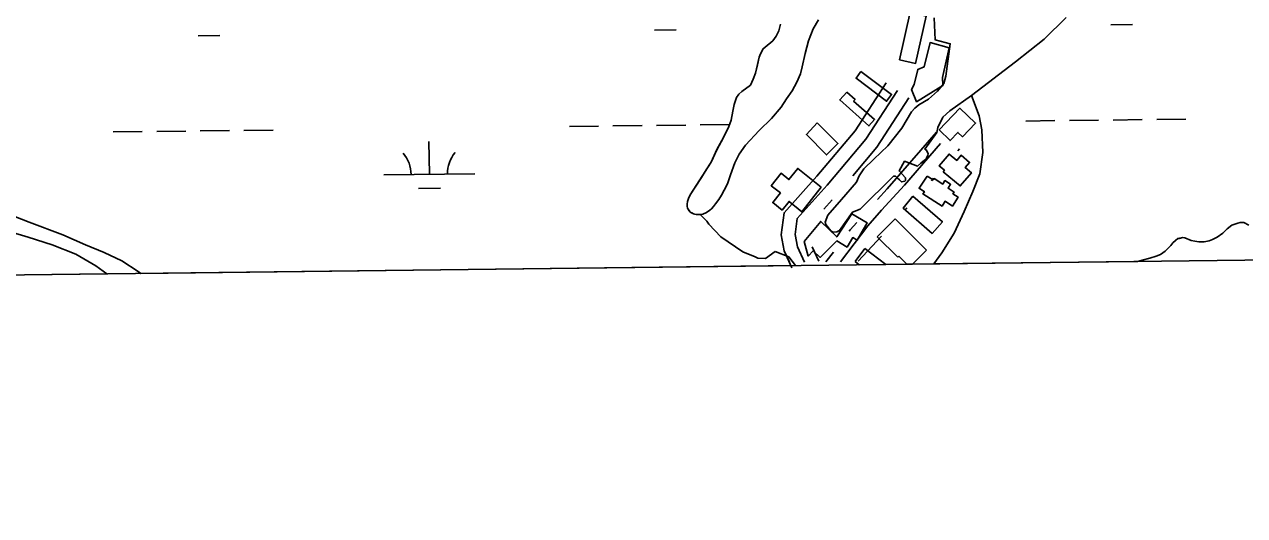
# Model space of a CAD drawing. Extents: x 3694830 to 3732949, y 415201 to 440970.
# Drawn here: x 3721259 to 3722601, y 420616 to 421156 of the extents above; entities that cross this region are included whole.
import ezdxf

# ---------------------------------------------------------------- set-up
doc = ezdxf.new("R2010")
doc.units = 0
for name, color, linetype in [('V-BLDG-OTLN', 7, 'Continuous'), ('V-GRID-FRAM', 7, 'Continuous'), ('V-ROAD-CNTR', 7, 'Continuous'), ('V-SITE-VEGE', 7, 'Continuous'), ('V-TOPO-SHOR', 7, 'Continuous'), ('V-WETL-SWMP', 7, 'Continuous')]:
    doc.layers.add(name, color=color, linetype=linetype)

msp = doc.modelspace()

# ---------------------------------------------------------------- linework, layer by layer
at = {"layer": 'V-BLDG-OTLN'}
for p, q in [((3722196.9, 420922.9), (3722216.5, 420942.5)), ((3722216.5, 420942.5), (3722250.8, 420908.1)), ((3722219.4, 420900.3), (3722196.9, 420922.9)), ((3722172.4, 420895.6), (3722183.2, 420909.8)), ((3722183.2, 420909.8), (3722206.2, 420892.4)), ((3722220.6, 420901.5), (3722219.4, 420900.3)), ((3722229.4, 420892.7), (3722220.6, 420901.5)), ((3722250.8, 420908.1), (3722235.6, 420892.8)), ((3722177, 420892.1), (3722172.4, 420895.6)), ((3722206.2, 420892.4), (3722177, 420892.1)), ((3722235.6, 420892.8), (3722229.4, 420892.7))]:
    msp.add_line(p, q, dxfattribs=at)
for points in [[(3722233, 421169.7), (3722250.5, 421165.3), (3722238.9, 421113.5), (3722221.3, 421117.5)], [(3722275.9, 421130.7), (3722268.5, 421098.1), (3722269.1, 421089), (3722240.1, 421071.3), (3722234.6, 421084.8), (3722237.3, 421090.3), (3722241.3, 421106.8), (3722248.4, 421109.5), (3722254.9, 421136.4)], [(3722178.9, 421104.6), (3722212.6, 421079.3), (3722207, 421071.9), (3722173.5, 421097.1)], [(3722163.5, 421081.7), (3722172.4, 421073.8), (3722170.8, 421072), (3722193.8, 421051.6), (3722187.7, 421044.7), (3722155.5, 421073.3)], [(3722264.8, 421040.3), (3722287.6, 421064.2), (3722304.9, 421047.8), (3722290.6, 421032.8), (3722285.5, 421037.6), (3722276.9, 421028.6)], [(3722130.8, 421048.2), (3722153.6, 421025.3), (3722141.1, 421012.9), (3722118.9, 421035.3)], [(3722269.4, 420994.4), (3722270.7, 420995.9), (3722265, 421000.8), (3722275.9, 421013.8), (3722284.3, 421006.8), (3722289, 421012.4), (3722298.4, 421004.5), (3722293.6, 420998.9), (3722300.3, 420993.3), (3722288, 420978.7)], [(3722135.3, 420977.2), (3722114, 420950.2), (3722099.8, 420961.7), (3722092.2, 420952.2), (3722081.9, 420960.5), (3722090.3, 420971), (3722080.3, 420979), (3722091.1, 420992.6), (3722099.7, 420985.8), (3722109.4, 420997.9)], [(3722251.8, 420989.4), (3722258.3, 420985.3), (3722259.3, 420986.9), (3722268.9, 420980.8), (3722271.3, 420984.6), (3722277.5, 420980.6), (3722274.7, 420976.2), (3722281.3, 420972), (3722280.1, 420970.1), (3722285.7, 420966.5), (3722279.5, 420956.6), (3722271.4, 420961.8), (3722268.1, 420956.5), (3722247, 420969.9), (3722248.6, 420972.4), (3722242.8, 420976.1)], [(3722236.1, 420967.5), (3722268.4, 420939.4), (3722257.2, 420926.5), (3722225.3, 420954.3)], [(3722169, 420947.9), (3722185.8, 420938), (3722174.8, 420919.2), (3722169.9, 420922), (3722163.7, 420911.5), (3722152.2, 420918.3), (3722134, 420900.2), (3722126.3, 420907.3), (3722120.9, 420901.6), (3722116.6, 420917.8), (3722134.6, 420939.8), (3722152.2, 420922.6)]]:
    msp.add_lwpolyline(points, close=True, dxfattribs=at)
at = {"layer": 'V-GRID-FRAM'}
msp.add_lwpolyline([(3698844.7, 438797.5), (3730590.8, 439176.2), (3730815.6, 420995.1), (3699053.6, 420616.3), (3698844.7, 438797.5)], dxfattribs=at)
at = {"layer": 'V-ROAD-CNTR'}
for points in [[(3722206.5, 421092), (3722172.4, 421039.2), (3722130.5, 420989.6), (3722094.4, 420949.3), (3722091.3, 420924.9), (3722094.6, 420907.2), (3722103, 420888.7)], [(3722206.5, 421092), (3722172.4, 421039.2), (3722130.5, 420989.6), (3722094.4, 420949.3), (3722091.3, 420924.9), (3722094.6, 420907.2), (3722100.2, 420894.9)], [(3722219.1, 421083.8), (3722184.4, 421030.2), (3722141.8, 420979.7), (3722108.7, 420942.8), (3722106.5, 420925.4), (3722109, 420911.7), (3722116.7, 420894.8)], [(3722231.7, 421075.7), (3722196.5, 421021.3), (3722170.1, 420989.9)], [(3722261.9, 421037.9), (3722207.8, 420975.5), (3722197.2, 420963.9)], [(3722266.4, 421025.2), (3722226.7, 420979.5), (3722201.6, 420952.1), (3722186.6, 420935), (3722156.5, 420895.3)], [(3722287.2, 421019.6), (3722285.4, 421017.5)], [(3722258.7, 420987.2), (3722256.6, 420984.5)], [(3722147.3, 420963.4), (3722138.1, 420953.2)], [(3722229.5, 420954.6), (3722228.1, 420953.3)], [(3722174.2, 420938.5), (3722167.2, 420930.5), (3722166, 420929)], [(3722201.4, 420923.4), (3722175.7, 420896)], [(3722125.4, 420911.9), (3722132.6, 420896)], [(3722148.6, 420906), (3722140.3, 420895.2)]]:
    msp.add_lwpolyline(points, dxfattribs=at)
at = {"layer": 'V-SITE-VEGE'}
for p, q in [((3721242.2, 420928.8), (3721263.1, 420922.3)), ((3721263.1, 420922.3), (3721289.4, 420913.8)), ((3721289.4, 420913.8), (3721315.6, 420903.6)), ((3721315.6, 420903.6), (3721337.6, 420890.7)), ((3721349.5, 420882.2), (3720617.9, 420873.5)), ((3721337.6, 420890.7), (3721349.5, 420882.2))]:
    msp.add_line(p, q, dxfattribs=at)
at = {"layer": 'V-TOPO-SHOR'}
for points in [[(3722145.6, 420929.4), (3722148.2, 420928), (3722152.2, 420928.3), (3722155.4, 420929.6), (3722169.5, 420949.9), (3722178, 420953.3), (3722214.8, 420989.3), (3722216.7, 420989.3), (3722218.8, 420987.7), (3722221.4, 420985.3), (3722223, 420983.7), (3722223.6, 420983.2), (3722227.3, 420984), (3722227.8, 420984.8), (3722227.8, 420987.7), (3722224.1, 420991.7), (3722220.9, 420995.2), (3722226.8, 421005.8), (3722240.9, 421000.5), (3722244.6, 421003.7), (3722248.6, 421006.9), (3722251, 421009.3), (3722252.3, 421012.7), (3722252.9, 421014.1), (3722251, 421018.1), (3722249.2, 421019.1), (3722262.2, 421037.5), (3722263.3, 421043.1), (3722269.1, 421054.5), (3722276.6, 421061.2), (3722300.6, 421078), (3722349, 421115), (3722380.2, 421140), (3722404.4, 421164)], [(3722066.8, 421120.2), (3722065, 421111.9), (3722062.8, 421102.8), (3722060.5, 421096), (3722057.3, 421089.5), (3722048, 421082.5), (3722044.6, 421079.7), (3722042.2, 421076.1), (3722039.3, 421068.3), (3722038, 421060.9), (3722036, 421051.2), (3722033.6, 421044.2), (3722030.9, 421038.7), (3722027.6, 421032), (3722020.4, 421018.6), (3722014.1, 421004.7), (3722008.7, 420996.3), (3722003.5, 420988.1), (3721991.1, 420968.9), (3721989.3, 420965), (3721988.1, 420961.6), (3721987.6, 420958.5), (3721987.7, 420956.5), (3721988.1, 420954.4), (3721988.8, 420953), (3721989.9, 420951.4), (3721990.6, 420950.5), (3721991.2, 420949.9), (3721993, 420949), (3721994.7, 420948.2), (3721996.1, 420947.6), (3721997.7, 420947.5), (3722000.1, 420947.4), (3722001.9, 420947.5), (3722004.9, 420947.8), (3722009.1, 420949.5), (3722012.7, 420952.1), (3722014.4, 420953.4), (3722016.7, 420956), (3722018.8, 420958.9), (3722022.7, 420963.8), (3722025.5, 420968.6), (3722028.5, 420974.1), (3722032, 420981.1), (3722035.6, 420991.1), (3722040.2, 421004), (3722044.8, 421013.5), (3722051.9, 421023.4), (3722067, 421039.5), (3722080.4, 421052.7), (3722091, 421065.3), (3722097.1, 421074.5), (3722103.4, 421083.2), (3722108.4, 421092.8), (3722112.3, 421101.8), (3722114.3, 421109.6), (3722117.4, 421124.4), (3722121.3, 421138.4), (3722126.3, 421151.4), (3722132.1, 421161.2)], [(3722090.4, 421156.5), (3722088.4, 421149.1), (3722085.5, 421143.5), (3722081.8, 421138.4), (3722075.7, 421133.2), (3722071.4, 421129.6), (3722068.5, 421124.1), (3722066.8, 421120.2)], [(3722145.6, 420929.4), (3722140.2, 420936.3), (3722139.4, 420938.8), (3722142.6, 420946.5), (3722157.6, 420963.7), (3722173.9, 420982.7), (3722176.9, 420989.9), (3722182, 420997.4), (3722193.2, 421008.1), (3722208.5, 421022.9), (3722224, 421042.1), (3722234.5, 421060.3), (3722238, 421064.4), (3722242.5, 421067.8), (3722253.2, 421074.3), (3722263.1, 421083.1), (3722270.1, 421091.4), (3722272.2, 421099.4), (3722277.1, 421135.1), (3722260.5, 421139.4), (3722259.4, 421163.5)], [(3722483, 420895.7), (3722488.1, 420897), (3722496.7, 420899.4), (3722503.6, 420901.5), (3722508.2, 420903.4), (3722513.3, 420906.9), (3722517, 420910.6), (3722519.7, 420913.3), (3722521.8, 420916), (3722524.8, 420918.9), (3722527.4, 420920.8), (3722529, 420921.1), (3722532.8, 420921.9), (3722534.9, 420921.6), (3722542.2, 420918.9), (3722546.2, 420917.9), (3722550.5, 420917.3), (3722556.3, 420917.3), (3722561.7, 420918.4), (3722565.4, 420919.7), (3722570.5, 420922.4), (3722577, 420926.9), (3722581.8, 420931.5), (3722586.6, 420935.5), (3722593.3, 420937.9), (3722596, 420938.5), (3722600, 420938.5), (3722605.6, 420935.5)]]:
    msp.add_lwpolyline(points, dxfattribs=at)
at = {"layer": 'V-WETL-SWMP'}
for p, q in [((3722380.2, 421140), (3722404.4, 421164)), ((3722090.4, 421156.5), (3722088.4, 421149.1)), ((3722453.7, 421155.9), (3722477.7, 421156.1)), ((3721449.9, 421143.9), (3721473.9, 421144.2)), ((3721951.8, 421149.9), (3721975.8, 421150.2)), ((3722081.8, 421138.4), (3722071.4, 421129.6)), ((3722085.5, 421143.5), (3722081.8, 421138.4)), ((3722088.4, 421149.1), (3722085.5, 421143.5)), ((3722349, 421115), (3722380.2, 421140)), ((3722068.5, 421124.1), (3722066.8, 421120.2)), ((3722071.4, 421129.6), (3722068.5, 421124.1)), ((3722066.8, 421120.2), (3722062.8, 421102.8)), ((3722300.6, 421078), (3722349, 421115)), ((3722062.8, 421102.8), (3722060.5, 421096)), ((3722057.3, 421089.5), (3722048, 421082.5)), ((3722060.5, 421096), (3722057.3, 421089.5)), ((3722042.2, 421076.1), (3722039.3, 421068.3)), ((3722044.6, 421079.7), (3722042.2, 421076.1)), ((3722048, 421082.5), (3722044.6, 421079.7)), ((3722308.8, 421055.8), (3722300.6, 421078)), ((3722038, 421060.9), (3722036, 421051.2)), ((3722039.3, 421068.3), (3722038, 421060.9)), ((3721858.2, 421044.1), (3721890.2, 421044.5)), ((3721906.2, 421044.7), (3721938.2, 421045.1)), ((3721954.2, 421045.3), (3721986.2, 421045.6)), ((3722002.2, 421045.8), (3722034.2, 421046.2)), ((3722033.6, 421044.2), (3722027.6, 421032)), ((3722036, 421051.2), (3722033.6, 421044.2)), ((3722312, 421040.3), (3722308.8, 421055.8)), ((3722360.1, 421050.1), (3722392.1, 421050.5)), ((3722408.1, 421050.7), (3722440.1, 421051.1)), ((3722456.1, 421051.2), (3722488.1, 421051.6)), ((3722504.1, 421051.8), (3722536.1, 421052.2)), ((3721356.4, 421038.1), (3721388.4, 421038.5)), ((3721404.4, 421038.7), (3721436.3, 421039.1)), ((3721452.3, 421039.3), (3721484.3, 421039.7)), ((3721500.3, 421039.8), (3721532.3, 421040.2)), ((3722027.6, 421032), (3722020.4, 421018.7)), ((3722312.8, 421015.4), (3722312, 421040.3)), ((3721704.3, 420991.5), (3721703.8, 421027.5)), ((3722020.4, 421018.7), (3722014.1, 421004.7)), ((3722014.1, 421004.7), (3721991.1, 420968.9)), ((3722309.6, 420992.2), (3722312.8, 421015.4)), ((3721654.3, 420990.9), (3721754.2, 420992.1)), ((3722302.1, 420972.7), (3722309.6, 420992.2)), ((3721692.4, 420976), (3721716.4, 420976.2)), ((3721989.3, 420965), (3721988.1, 420961.6)), ((3721991.1, 420968.9), (3721989.3, 420965)), ((3722292.5, 420950.7), (3722302.1, 420972.7)), ((3721264.2, 420938.8), (3721219.6, 420956.4)), ((3721988.1, 420961.6), (3721987.6, 420958.5)), ((3721987.6, 420958.5), (3721987.7, 420956.5)), ((3721987.7, 420956.5), (3721988.1, 420954.4)), ((3721988.1, 420954.4), (3721988.8, 420953)), ((3721988.8, 420953), (3721990.6, 420950.5)), ((3721990.6, 420950.5), (3721991.2, 420949.9)), ((3721991.2, 420949.9), (3721994.7, 420948.2)), ((3722281.3, 420926.7), (3722292.5, 420950.7)), ((3721301.2, 420924.8), (3721264.2, 420938.8)), ((3721994.7, 420948.2), (3721996.1, 420947.6)), ((3721996.1, 420947.6), (3722002.1, 420947.2)), ((3722002.1, 420947.2), (3722009.3, 420940.1)), ((3722009.3, 420940.1), (3722011.7, 420936.7)), ((3722011.7, 420936.7), (3722024.8, 420922.7)), ((3722593.3, 420937.9), (3722586.6, 420935.5)), ((3722596, 420938.5), (3722593.3, 420937.9)), ((3722600, 420938.5), (3722596, 420938.5)), ((3722605.6, 420935.5), (3722600, 420938.5)), ((3721326, 420914), (3721301.2, 420924.8)), ((3722024.8, 420922.7), (3722049, 420906.3)), ((3722267.9, 420905.3), (3722281.3, 420926.7)), ((3722577, 420926.9), (3722570.5, 420922.4)), ((3722581.8, 420931.5), (3722577, 420926.9)), ((3722586.6, 420935.5), (3722581.8, 420931.5)), ((3721346.6, 420905.6), (3721326, 420914)), ((3722519.7, 420913.3), (3722513.3, 420906.9)), ((3722521.8, 420916), (3722519.7, 420913.3)), ((3722524.8, 420918.9), (3722521.8, 420916)), ((3722527.4, 420920.8), (3722524.8, 420918.9)), ((3722532.8, 420921.9), (3722527.4, 420920.8)), ((3722534.9, 420921.6), (3722532.8, 420921.9)), ((3722542.2, 420918.9), (3722534.9, 420921.6)), ((3722546.2, 420917.9), (3722542.2, 420918.9)), ((3722550.5, 420917.3), (3722546.2, 420917.9)), ((3722556.3, 420917.3), (3722550.5, 420917.3)), ((3722561.7, 420918.4), (3722556.3, 420917.3)), ((3722565.4, 420919.7), (3722561.7, 420918.4)), ((3722570.5, 420922.4), (3722565.4, 420919.7)), ((3721366, 420896.4), (3721346.6, 420905.6)), ((3721384.1, 420884.8), (3721366, 420896.4)), ((3722049, 420906.3), (3722062.7, 420900.6)), ((3722062.7, 420900.6), (3722065.5, 420899.3)), ((3722065.5, 420899.3), (3722073.9, 420899)), ((3722073.9, 420899), (3722084.6, 420906.7)), ((3722084.6, 420906.7), (3722099.4, 420900.7)), ((3722099.4, 420900.7), (3722106.8, 420891.2)), ((3722258.9, 420893), (3722267.9, 420905.3)), ((3722483, 420895.7), (3722258.9, 420893)), ((3722488.1, 420897), (3722483, 420895.7)), ((3722496.7, 420899.4), (3722488.1, 420897)), ((3722503.6, 420901.5), (3722496.7, 420899.4)), ((3722508.2, 420903.4), (3722503.6, 420901.5)), ((3722513.3, 420906.9), (3722508.2, 420903.4)), ((3721387, 420882.6), (3721384.1, 420884.8)), ((3722106.8, 420891.2), (3721387, 420882.6))]:
    msp.add_line(p, q, dxfattribs=at)
for centre, start, end in [((3721649, 420991.3), 359.9115, 41.4552), ((3721759.5, 420992.7), 139.9115, 181.4552)]:
    msp.add_arc(centre, 35.2, start, end, dxfattribs=at)

doc.saveas('drawing.dxf')
